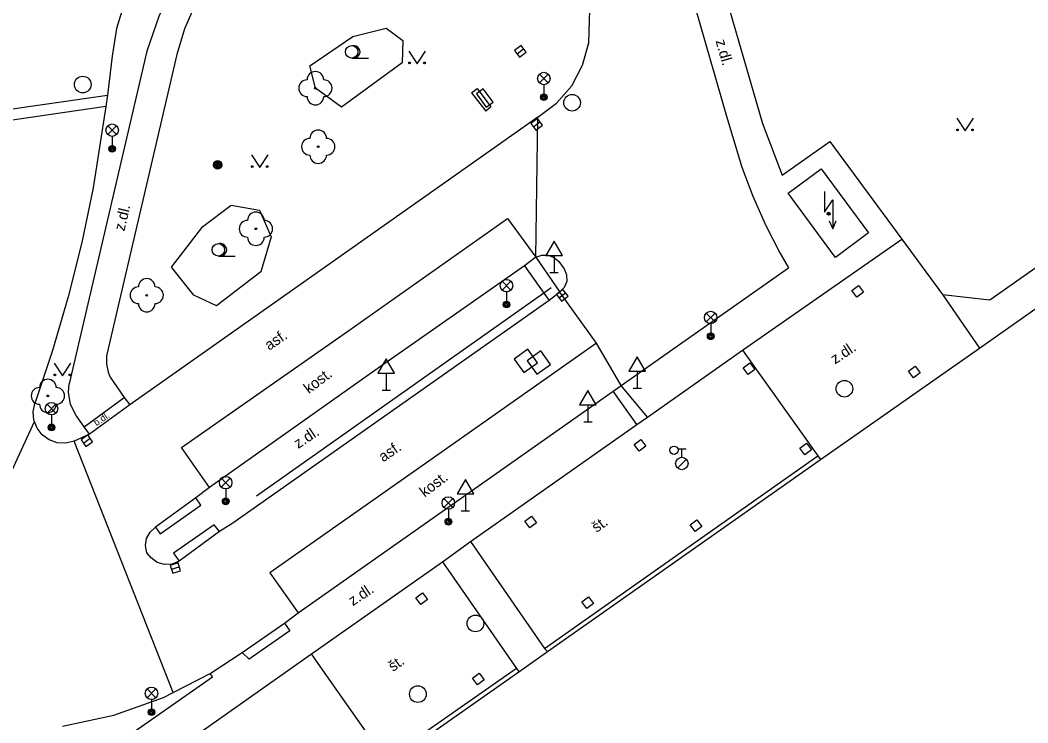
# Model space of a CAD drawing. Extents: x -596229 to -595156, y -1161237 to -1159376.
# Drawn here: x -596012 to -595951.6, y -1160090.3 to -1160048.1 of the extents above; entities that cross this region are included whole.
import ezdxf

# ---------------------------------------------------------------- set-up
doc = ezdxf.new("R2010")
doc.units = 0
for name, color, linetype in [('Level 22', 7, 'Continuous'), ('Level 24', 7, 'Continuous'), ('Level 25', 7, 'Continuous'), ('Level 26', 7, 'Continuous'), ('Level 27', 7, 'Continuous'), ('Level 28', 7, 'Continuous'), ('Level 33', 7, 'Continuous'), ('Level 34', 7, 'Continuous'), ('Level 36', 7, 'Continuous'), ('Level 39', 7, 'Continuous'), ('Specificka linie pasportu komunikaci', 7, 'Continuous'), ('TM - budovy zdene_ betonove - VP', 7, 'Continuous'), ('TM - chodniky - VP', 7, 'Continuous'), ('TM - hranice souvisleho porostu (skupiny stromu_ kere)', 7, 'Continuous'), ('TM - komunikace - VP', 7, 'Continuous'), ('TM - plot zdeny_ ohradni zed - VP', 7, 'Continuous'), ('TM - podezdivka plotu - VP', 7, 'Continuous'), ('TM - popis povrchu', 7, 'Continuous'), ('TM - rozhrani mezi zpev. plochami mezi sebou - VP', 7, 'Continuous'), ('TM - rozhrani ploch obecne - VP', 7, 'Continuous'), ('TM - zabradli - VP', 7, 'Continuous')]:
    doc.layers.add(name, color=color, linetype=linetype)

msp = doc.modelspace()

# ---------------------------------------------------------------- linework, layer by layer
at = {"layer": 'Level 22'}
for centre in [(-595994.33, -1160052.2), (-595994.16, -1160055.71), (-595997.9, -1160060.64), (-596004.45, -1160064.63), (-596010.38, -1160070.67)]:
    msp.add_circle(centre, 0.05, dxfattribs=at)
for centre, start, end in [((-595994.83, -1160052.2), 90, 270), ((-595994.33, -1160051.7), 0, 180), ((-595993.83, -1160052.2), 270, 90), ((-595994.33, -1160052.7), 180, 0), ((-595994.16, -1160055.21), 0, 180), ((-595994.66, -1160055.71), 90, 270), ((-595993.66, -1160055.71), 270, 90), ((-595994.16, -1160056.21), 180, 0), ((-595998.4, -1160060.64), 90, 270), ((-595997.9, -1160060.14), 0, 180), ((-595997.4, -1160060.64), 270, 90), ((-595997.9, -1160061.14), 180, 0), ((-596004.45, -1160064.13), 0, 180), ((-596004.95, -1160064.63), 90, 270), ((-596003.95, -1160064.63), 270, 90), ((-596004.45, -1160065.13), 180, 0), ((-596010.38, -1160070.17), 0, 180), ((-596010.88, -1160070.67), 90, 270), ((-596009.88, -1160070.67), 270, 90), ((-596010.38, -1160071.17), 180, 0)]:
    msp.add_arc(centre, 0.5, start, end, dxfattribs=at)
at = {"layer": 'Level 24'}
msp.add_lwpolyline([(-595983.67, -1160053.042), (-595984.268, -1160052.241), (-595984.669, -1160052.539), (-595984.071, -1160053.341)], close=True, dxfattribs=at)
at = {"layer": 'Level 25'}
for radius in [0.25, 0.2, 0.15, 0.1, 0.05]:
    msp.add_circle((-596000.19, -1160056.8), radius, dxfattribs=at)
at = {"layer": 'Level 26'}
for points in [[(-595981.813, -1160069.268), (-595981.002, -1160068.683), (-595981.587, -1160067.872), (-595982.398, -1160068.457)], [(-595981.034, -1160069.368), (-595980.222, -1160068.784), (-595980.806, -1160067.972), (-595981.618, -1160068.556)]]:
    msp.add_lwpolyline(points, close=True, dxfattribs=at)
at = {"layer": 'Level 27'}
for p, q in [((-595982.229, -1160050.131), (-595981.831, -1160049.829)), ((-595981.249, -1160054.521), (-595980.851, -1160054.219)), ((-595979.719, -1160064.791), (-595979.321, -1160064.489)), ((-596008.244, -1160073.505), (-596007.836, -1160073.215)), ((-596002.968, -1160081.078), (-596002.492, -1160080.922))]:
    msp.add_line(p, q, dxfattribs=at)
for points in [[(-595982.078, -1160050.33), (-595981.68, -1160050.028), (-595981.982, -1160049.63), (-595982.38, -1160049.932)], [(-595981.098, -1160054.72), (-595980.7, -1160054.418), (-595981.002, -1160054.02), (-595981.4, -1160054.322)], [(-595979.568, -1160064.99), (-595979.17, -1160064.688), (-595979.472, -1160064.29), (-595979.87, -1160064.592)], [(-596008.1, -1160073.709), (-596007.691, -1160073.42), (-596007.98, -1160073.011), (-596008.389, -1160073.3)], [(-596002.89, -1160081.315), (-596002.415, -1160081.16), (-596002.57, -1160080.685), (-596003.045, -1160080.84)]]:
    msp.add_lwpolyline(points, close=True, dxfattribs=at)
for centre in [(-596008.29, -1160051.98), (-595978.93, -1160053.07), (-595962.59, -1160070.24), (-595984.73, -1160084.33), (-595988.18, -1160088.57)]:
    msp.add_circle(centre, 0.5, dxfattribs=at)
at = {"layer": 'Level 28'}
for p, q in [((-595972.59, -1160073.855), (-595972.09, -1160073.855)), ((-595972.34, -1160074.355), (-595972.34, -1160073.855)), ((-595972.598, -1160075.002), (-595972.068, -1160074.472))]:
    msp.add_line(p, q, dxfattribs=at)
for centre, radius in [((-595972.81, -1160073.93), 0.25), ((-595972.34, -1160074.73), 0.375)]:
    msp.add_circle(centre, radius, dxfattribs=at)
at = {"layer": 'Level 33'}
for p, q in [((-595980.885, -1160051.88), (-595980.355, -1160051.35)), ((-595980.885, -1160051.35), (-595980.355, -1160051.88)), ((-595980.62, -1160051.99), (-595980.62, -1160052.74)), ((-596006.785, -1160054.98), (-596006.255, -1160054.45)), ((-596006.785, -1160054.45), (-596006.255, -1160054.98)), ((-596006.52, -1160055.09), (-596006.52, -1160055.84)), ((-595983.125, -1160064.32), (-595982.595, -1160063.79)), ((-595983.125, -1160063.79), (-595982.595, -1160064.32)), ((-595982.86, -1160064.43), (-595982.86, -1160065.18)), ((-595970.875, -1160066.23), (-595970.345, -1160065.7)), ((-595970.875, -1160065.7), (-595970.345, -1160066.23)), ((-595970.61, -1160066.34), (-595970.61, -1160067.09)), ((-596010.425, -1160071.7), (-596009.895, -1160071.17)), ((-596010.425, -1160071.17), (-596009.895, -1160071.7)), ((-596010.16, -1160071.81), (-596010.16, -1160072.56)), ((-595999.975, -1160076.14), (-595999.445, -1160075.61)), ((-595999.975, -1160075.61), (-595999.445, -1160076.14)), ((-595999.71, -1160076.25), (-595999.71, -1160077)), ((-595986.615, -1160077.36), (-595986.085, -1160076.83)), ((-595986.615, -1160076.83), (-595986.085, -1160077.36)), ((-595986.35, -1160077.47), (-595986.35, -1160078.22)), ((-596004.425, -1160088.79), (-596003.895, -1160088.26)), ((-596004.425, -1160088.26), (-596003.895, -1160088.79)), ((-596004.16, -1160088.9), (-596004.16, -1160089.65))]:
    msp.add_line(p, q, dxfattribs=at)
for centre, radius in [((-595980.62, -1160051.615), 0.375), ((-595980.62, -1160052.74), 0.2), ((-595980.62, -1160052.74), 0.145), ((-595980.62, -1160052.74), 0.0876), ((-596006.52, -1160054.715), 0.375), ((-596006.52, -1160055.84), 0.2), ((-596006.52, -1160055.84), 0.145), ((-596006.52, -1160055.84), 0.0876), ((-595982.86, -1160064.055), 0.375), ((-595982.86, -1160065.18), 0.2), ((-595982.86, -1160065.18), 0.145), ((-595982.86, -1160065.18), 0.0876), ((-595970.61, -1160065.965), 0.375), ((-595970.61, -1160067.09), 0.2), ((-595970.61, -1160067.09), 0.145), ((-595970.61, -1160067.09), 0.0876), ((-596010.16, -1160071.435), 0.375), ((-596010.16, -1160072.56), 0.2), ((-596010.16, -1160072.56), 0.145), ((-596010.16, -1160072.56), 0.0876), ((-595999.71, -1160075.875), 0.375), ((-595999.71, -1160077), 0.2), ((-595999.71, -1160077), 0.145), ((-595999.71, -1160077), 0.0876), ((-595986.35, -1160077.095), 0.375), ((-595986.35, -1160078.22), 0.2), ((-595986.35, -1160078.22), 0.145), ((-595986.35, -1160078.22), 0.0876), ((-596004.16, -1160088.525), 0.375), ((-596004.16, -1160089.65), 0.2), ((-596004.16, -1160089.65), 0.145), ((-596004.16, -1160089.65), 0.0876)]:
    msp.add_circle(centre, radius, dxfattribs=at)
at = {"layer": 'Level 34'}
for p, q in [((-595980.01, -1160062.242), (-595980.01, -1160063.26)), ((-595980.26, -1160063.26), (-595979.76, -1160063.26)), ((-595990.08, -1160069.302), (-595990.08, -1160070.32)), ((-595975.02, -1160069.192), (-595975.02, -1160070.21)), ((-595990.33, -1160070.32), (-595989.83, -1160070.32)), ((-595975.27, -1160070.21), (-595974.77, -1160070.21)), ((-595977.98, -1160071.212), (-595977.98, -1160072.23)), ((-595978.23, -1160072.23), (-595977.73, -1160072.23)), ((-595985.33, -1160076.552), (-595985.33, -1160077.57)), ((-595985.58, -1160077.57), (-595985.08, -1160077.57))]:
    msp.add_line(p, q, dxfattribs=at)
for points in [[(-595980.51, -1160062.242), (-595979.51, -1160062.242), (-595980.01, -1160061.376)], [(-595990.58, -1160069.302), (-595989.58, -1160069.302), (-595990.08, -1160068.436)], [(-595975.52, -1160069.192), (-595974.52, -1160069.192), (-595975.02, -1160068.326)], [(-595978.48, -1160071.212), (-595977.48, -1160071.212), (-595977.98, -1160070.346)], [(-595985.83, -1160076.552), (-595984.83, -1160076.552), (-595985.33, -1160075.686)]]:
    msp.add_lwpolyline(points, close=True, dxfattribs=at)
at = {"layer": 'Level 36'}
for p, q in [((-595992.15, -1160050.395), (-595991.15, -1160050.395)), ((-596000.15, -1160062.275), (-595999.15, -1160062.275))]:
    msp.add_line(p, q, dxfattribs=at)
for points in [[(-595988.73, -1160049.98), (-595988.23, -1160050.73), (-595987.73, -1160049.98)], [(-595955.85, -1160054), (-595955.35, -1160054.75), (-595954.85, -1160054)], [(-595998.17, -1160056.2), (-595997.67, -1160056.95), (-595997.17, -1160056.2)], [(-595963.79, -1160058.4), (-595963.79, -1160059.65), (-595963.29, -1160058.9), (-595963.29, -1160060.65)], [(-595963.509, -1160060.161), (-595963.29, -1160060.65), (-595963.071, -1160060.161)], [(-596010.01, -1160068.71), (-596009.51, -1160069.46), (-596009.01, -1160068.71)]]:
    msp.add_lwpolyline(points, dxfattribs=at)
for centre, radius in [((-595992.15, -1160050.02), 0.375), ((-595988.68, -1160050.68), 0.05), ((-595987.781, -1160050.68), 0.05), ((-595955.8, -1160054.7), 0.05), ((-595954.901, -1160054.7), 0.05), ((-595998.12, -1160056.9), 0.05), ((-595997.221, -1160056.9), 0.05), ((-596000.15, -1160061.9), 0.375), ((-596009.96, -1160069.41), 0.05), ((-596009.061, -1160069.41), 0.05)]:
    msp.add_circle(centre, radius, dxfattribs=at)
for centre in [(-595992.025, -1160050.02), (-596000.025, -1160061.9)]:
    msp.add_arc(centre, 0.375, 260.40593, 99.59407, dxfattribs=at)
at = {"layer": 'Level 39'}
for radius in [0.09, 0.0398]:
    msp.add_circle((-595963.53, -1160059.74), radius, dxfattribs=at)
at = {"layer": 'Specificka linie pasportu komunikaci'}
for points in [[(-595981.11, -1160062.35), (-595980.98, -1160053.93)], [(-595977.47, -1160067.5), (-595979.66, -1160064.45)], [(-595975.05, -1160072.39), (-595976.47, -1160070.39)], [(-595974.4, -1160071.95), (-595975.99, -1160070.05)], [(-596019.9, -1160091.16), (-596011.19, -1160072.21)], [(-596002.87, -1160088.48), (-596008.81, -1160073.39)]]:
    msp.add_lwpolyline(points, dxfattribs=at)
at = {"layer": 'TM - budovy zdene_ betonove - VP'}
for points in [[(-595965.97, -1160058.51), (-595963.98, -1160057.03)], [(-595963.98, -1160057.03), (-595961.14, -1160060.89)], [(-595963.13, -1160062.37), (-595965.97, -1160058.51)], [(-595954.49, -1160067.8), (-595944.55, -1160060.81)], [(-595961.14, -1160060.89), (-595963.13, -1160062.37)], [(-595964.02, -1160074.49), (-595954.49, -1160067.8)], [(-595980.41, -1160086.01), (-595964.02, -1160074.49)], [(-595982.12, -1160087.24), (-595980.41, -1160086.01)], [(-595990.18, -1160092.89), (-595982.12, -1160087.24)]]:
    msp.add_lwpolyline(points, dxfattribs=at)
at = {"layer": 'TM - chodniky - VP'}
for points in [[(-595969.33, -1160036.33), (-595969.68, -1160036.82), (-595970.4, -1160038.42), (-595970.8, -1160040.13), (-595970.87, -1160041.89), (-595970.6, -1160043.62), (-595967.51, -1160054.31), (-595966.33, -1160057.43), (-595963.46, -1160055.4), (-595959.15, -1160061.26)], [(-595998.69, -1160040.13), (-595999.73, -1160041.42), (-596000.71, -1160042.75), (-596001.87, -1160044.37), (-596002.87, -1160046.09), (-596003.72, -1160047.89), (-596004.44, -1160049.98)], [(-595997.02, -1160042.23), (-595998.46, -1160043.29), (-595999.75, -1160044.53), (-596000.73, -1160045.8), (-596001.55, -1160047.17), (-596002.19, -1160048.64), (-596002.64, -1160050.18)], [(-596004.44, -1160049.98), (-596009.1, -1160069.94)], [(-596002.64, -1160050.18), (-596006.86, -1160068.27)], [(-595956.71, -1160064.58), (-595953.87, -1160064.9), (-595943.28, -1160057.47), (-595930.1, -1160076.25), (-595932.23, -1160077.69)], [(-595959.15, -1160061.26), (-595956.71, -1160064.58)], [(-596006.86, -1160068.27), (-596006.87, -1160068.76), (-596006.77, -1160069.24), (-596006.65, -1160069.54), (-596005.8, -1160070.77)], [(-596008.2, -1160072.52), (-596008.68, -1160071.85), (-596009.02, -1160071.18), (-596009.14, -1160070.44), (-596009.1, -1160069.94)], [(-596005.8, -1160070.77), (-596005.47, -1160071.2)], [(-596007.89, -1160072.96), (-596008.2, -1160072.52)], [(-596019.47, -1160097.45), (-596018.86, -1160097.65), (-596017.59, -1160097.86), (-596016.3, -1160097.82), (-596015.05, -1160097.52), (-596014.45, -1160097.28), (-596000.51, -1160087.53), (-596000.64, -1160087.34)]]:
    msp.add_lwpolyline(points, dxfattribs=at)
at = {"layer": 'TM - hranice souvisleho porostu (skupiny stromu_ kere)'}
for points in [[(-595992.76, -1160053.34), (-595994.33, -1160052.2), (-595994.67, -1160050.86), (-595992.09, -1160049.09), (-595990.08, -1160048.6), (-595989.09, -1160049.33), (-595989.13, -1160050.68), (-595992.76, -1160053.34)], [(-595997.6, -1160063.22), (-596000.26, -1160065.26), (-596001.62, -1160064.63), (-596002.96, -1160062.95), (-596001.08, -1160060.51), (-595999.38, -1160059.22), (-595997.69, -1160059.52), (-595996.98, -1160061.13), (-595997.6, -1160063.22)]]:
    msp.add_lwpolyline(points, dxfattribs=at)
at = {"layer": 'TM - komunikace - VP'}
for points in [[(-595972.52, -1160038.85), (-595972.74, -1160039.86), (-595972.84, -1160040.9), (-595972.84, -1160041.94), (-595972.74, -1160042.97), (-595972.22, -1160044.98), (-595969.67, -1160053.87), (-595968.75, -1160056.93), (-595968.09, -1160058.69), (-595967.32, -1160060.41), (-595966.46, -1160062.08), (-595965.94, -1160062.99)], [(-595977.93, -1160049.48), (-595977.74, -1160043.52), (-595977.72, -1160042.02), (-595978.02, -1160040.56), (-595978.11, -1160040.21)], [(-596004.11, -1160044.05), (-596005.04, -1160045.46), (-596005.76, -1160046.99), (-596006.26, -1160048.61), (-596006.52, -1160050.28)], [(-595980.98, -1160053.93), (-595979.86, -1160053.1), (-595978.95, -1160052.05), (-595978.3, -1160050.82), (-595977.93, -1160049.48)], [(-596006.52, -1160050.28), (-596006.8, -1160052.61)], [(-596006.8, -1160052.61), (-596006.91, -1160053.29)], [(-596006.91, -1160053.29), (-596007.66, -1160058.18), (-596008.35, -1160061.46), (-596009.17, -1160064.72), (-596010.1, -1160067.94), (-596011.16, -1160071.12)], [(-595980.98, -1160053.93), (-596005.47, -1160071.2)], [(-595981.11, -1160062.35), (-595981.79, -1160062.87)], [(-595981.11, -1160062.35), (-595980.75, -1160062.23), (-595980.37, -1160062.23), (-595980.01, -1160062.37), (-595979.72, -1160062.61), (-595979.4, -1160063.05), (-595979.26, -1160063.41), (-595979.25, -1160063.8), (-595979.4, -1160064.17), (-595979.66, -1160064.45)], [(-595981.79, -1160062.87), (-595990.76, -1160069.15), (-596000.69, -1160076.16)], [(-595975.99, -1160070.05), (-595965.94, -1160062.99)], [(-595979.66, -1160064.45), (-595980.31, -1160064.94)], [(-595980.31, -1160064.94), (-595999.28, -1160078.31), (-596000.09, -1160078.81)], [(-595995.36, -1160083.69), (-595976.47, -1160070.39)], [(-595976.47, -1160070.39), (-595975.99, -1160070.05)], [(-596011.19, -1160072.21), (-596011.22, -1160072.13), (-596011.26, -1160071.62), (-596011.16, -1160071.12)], [(-596005.47, -1160071.2), (-596007.89, -1160072.96)], [(-596008.81, -1160073.39), (-596009.31, -1160073.51), (-596009.82, -1160073.48), (-596010.3, -1160073.31), (-596010.72, -1160073.01), (-596011.03, -1160072.61), (-596011.19, -1160072.21)], [(-596007.89, -1160072.96), (-596008.81, -1160073.39)], [(-596000.69, -1160076.16), (-596001.51, -1160076.78)], [(-596001.51, -1160076.78), (-596003.93, -1160078.55)], [(-596002.51, -1160080.59), (-596002.93, -1160080.77), (-596003.38, -1160080.79), (-596003.82, -1160080.66), (-596004.18, -1160080.38), (-596004.45, -1160080.08), (-596004.53, -1160079.65), (-596004.46, -1160079.22), (-596004.25, -1160078.84), (-596003.93, -1160078.55)], [(-596000.09, -1160078.81), (-596002.51, -1160080.59)], [(-595996.18, -1160084.32), (-595995.36, -1160083.69)], [(-595998.73, -1160086.07), (-595996.18, -1160084.32)], [(-596000.64, -1160087.34), (-595998.73, -1160086.07)], [(-596002.87, -1160088.48), (-596000.64, -1160087.34)], [(-596009.51, -1160090.5), (-596006.42, -1160089.84), (-596003.45, -1160088.78), (-596002.87, -1160088.48)]]:
    msp.add_lwpolyline(points, dxfattribs=at)
at = {"layer": 'TM - plot zdeny_ ohradni zed - VP'}
msp.add_lwpolyline([(-595984.96, -1160052.48), (-595984.1, -1160053.57)], dxfattribs=at)
at = {"layer": 'TM - podezdivka plotu - VP'}
msp.add_lwpolyline([(-595984.96, -1160052.48), (-595984.62, -1160052.22), (-595983.8, -1160053.32), (-595984.1, -1160053.57)], dxfattribs=at)
at = {"layer": 'TM - rozhrani mezi zpev. plochami mezi sebou - VP'}
for points in [[(-596016.98, -1160054.07), (-596006.8, -1160052.61)], [(-596006.91, -1160053.29), (-596016.91, -1160054.75)], [(-596000.69, -1160076.16), (-596002.37, -1160073.77), (-595992.33, -1160066.74), (-595982.8, -1160060.02), (-595981.11, -1160062.35)], [(-595981.11, -1160062.35), (-595979.66, -1160064.45)], [(-595981.79, -1160062.87), (-595980.62, -1160064.5)], [(-595980.62, -1160064.5), (-595980.31, -1160064.94)], [(-595977.47, -1160067.5), (-595986.79, -1160074.06), (-595997.06, -1160081.3), (-595995.36, -1160083.69)], [(-595975.99, -1160070.05), (-595977.47, -1160067.5)], [(-596008.2, -1160072.52), (-596005.8, -1160070.77)], [(-596003.93, -1160078.55), (-596003.64, -1160078.94), (-596001.21, -1160077.22), (-596001.51, -1160076.78)], [(-596000.09, -1160078.81), (-596000.4, -1160078.4), (-596002.84, -1160080.11), (-596002.51, -1160080.59)]]:
    msp.add_lwpolyline(points, dxfattribs=at)
at = {"layer": 'TM - rozhrani ploch obecne - VP'}
for points in [[(-595968.7, -1160067.93), (-595959.15, -1160061.26)], [(-595962.15, -1160064.35), (-595961.75, -1160064.05), (-595961.45, -1160064.45), (-595961.85, -1160064.75), (-595962.15, -1160064.35)], [(-595956.71, -1160064.58), (-595954.49, -1160067.8)], [(-595974.4, -1160071.95), (-595968.7, -1160067.93)], [(-595968.7, -1160067.93), (-595964.19, -1160074.26)], [(-595968.67, -1160068.98), (-595968.27, -1160068.68), (-595967.97, -1160069.08), (-595968.37, -1160069.38), (-595968.67, -1160068.98)], [(-595958.75, -1160069.18), (-595958.35, -1160068.88), (-595958.05, -1160069.28), (-595958.45, -1160069.58), (-595958.75, -1160069.18)], [(-595975.05, -1160072.39), (-595974.4, -1160071.95)], [(-595985.03, -1160079.4), (-595975.05, -1160072.39)], [(-595975.21, -1160073.59), (-595974.81, -1160073.29), (-595974.51, -1160073.69), (-595974.91, -1160073.99), (-595975.21, -1160073.59)], [(-595965.26, -1160073.81), (-595964.86, -1160073.51), (-595964.56, -1160073.91), (-595964.96, -1160074.21), (-595965.26, -1160073.81)], [(-595980.58, -1160085.84), (-595964.19, -1160074.26)], [(-595964.19, -1160074.26), (-595964.02, -1160074.49)], [(-595981.77, -1160078.18), (-595981.37, -1160077.88), (-595981.07, -1160078.28), (-595981.47, -1160078.58), (-595981.77, -1160078.18)], [(-595971.85, -1160078.4), (-595971.45, -1160078.1), (-595971.15, -1160078.5), (-595971.55, -1160078.8), (-595971.85, -1160078.4)], [(-595986.71, -1160080.63), (-595985.03, -1160079.4)], [(-595985.03, -1160079.4), (-595980.58, -1160085.84)], [(-595994.57, -1160086.15), (-595986.71, -1160080.63)], [(-595986.71, -1160080.63), (-595982.27, -1160087.03)], [(-595988.31, -1160082.79), (-595987.91, -1160082.49), (-595987.6, -1160082.9), (-595988, -1160083.2), (-595988.31, -1160082.79)], [(-595978.35, -1160083.04), (-595977.95, -1160082.74), (-595977.65, -1160083.14), (-595978.05, -1160083.44), (-595978.35, -1160083.04)], [(-595996.18, -1160084.32), (-595995.87, -1160084.78), (-595998.3, -1160086.47), (-595998.73, -1160086.07)], [(-596015.17, -1160101.33), (-596015.44, -1160100.91), (-596008, -1160095.64), (-595994.57, -1160086.15)], [(-595982.27, -1160087.03), (-595990.1, -1160092.52), (-595994.16, -1160086.74), (-595994.57, -1160086.15)], [(-595980.58, -1160085.84), (-595980.41, -1160086.01)], [(-595984.9, -1160087.61), (-595984.5, -1160087.31), (-595984.2, -1160087.71), (-595984.6, -1160088.01), (-595984.9, -1160087.61)], [(-595982.27, -1160087.03), (-595982.12, -1160087.24)]]:
    msp.add_lwpolyline(points, dxfattribs=at)
at = {"layer": 'TM - zabradli - VP'}
for points in [[(-595980.18, -1160064.19), (-595980.62, -1160064.5)], [(-595980.62, -1160064.5), (-595997.86, -1160076.68)]]:
    msp.add_lwpolyline(points, dxfattribs=at)

# ---------------------------------------------------------------- texts
at = {"layer": 'TM - popis povrchu'}
for s, height, rotation, p in [('z.dl.', 0.65, 285.58, (-595970.32, -1160049.36)), ('z.dl.', 0.65, 76.7, (-596005.79, -1160060.81)), ('asf.', 0.65, 34.49, (-595997.1, -1160067.97)), ('z.dl.', 0.65, 33.48, (-595963.15, -1160068.79)), ('kost.', 0.65, 37.4, (-595994.72, -1160070.57)), ('b.dl.', 0.4, 34.92842, (-596007.46, -1160072.5)), ('z.dl.', 0.65, 33.48, (-595995.36, -1160073.86)), ('asf.', 0.65, 34.49, (-595990.26, -1160074.67)), ('kost.', 0.65, 37.4, (-595987.77, -1160076.78)), ('št.', 0.65, 35.54, (-595977.46, -1160078.9)), ('z.dl.', 0.65, 33.48, (-595992.08, -1160083.3)), ('št.', 0.65, 35.54, (-595989.67, -1160087.25))]:
    msp.add_text(s, height=height, rotation=rotation, dxfattribs=at).set_placement(p)

doc.saveas('drawing.dxf')
